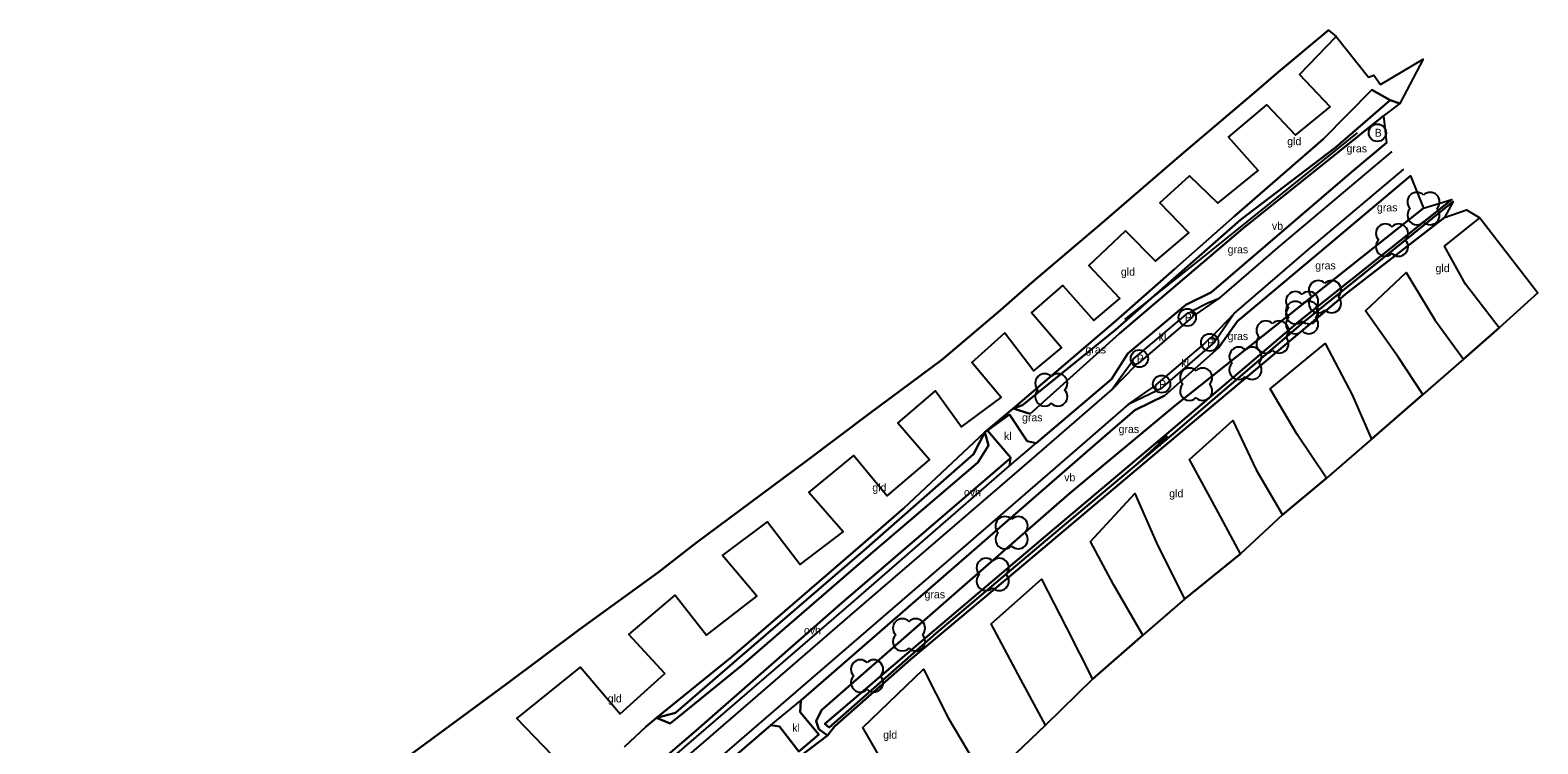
# Model space of a CAD drawing. Extents: x 154825 to 158680, y 370717 to 378075.
# Drawn here: x 156377.5 to 156568.8, y 376539.5 to 376630.1 of the extents above; entities that cross this region are included whole.
import ezdxf

# ---------------------------------------------------------------- set-up
doc = ezdxf.new("R2010")
doc.units = 0
for name, color, linetype in [('boom', 7, 'Continuous'), ('brandkraan', 7, 'Continuous'), ('cultuurscheiding', 7, 'Continuous'), ('deelstreep(1-1)', 7, 'Continuous'), ('driehoekmarkering', 7, 'Continuous'), ('grasland_productiegrasl(vs)', 7, 'Continuous'), ('grazige vegetatie(vs)', 7, 'Continuous'), ('hoogteverschillijn', 7, 'Continuous'), ('insteek sloot', 7, 'Continuous'), ('klinkerverharding(vs)', 7, 'Continuous'), ('maaiveldlijn algemeen', 7, 'Continuous'), ('maaiveldlijn algemeen - bomenrij', 7, 'Continuous'), ('maaiveldlijn algemeen - gesloten verharding', 7, 'Continuous'), ('maaiveldlijn algemeen - onverhard', 7, 'Continuous'), ('maaiveldlijn algemeen - open verharding', 7, 'Continuous'), ('onverhard(vs)', 7, 'Continuous'), ('paal', 7, 'Continuous'), ('raster - hek', 7, 'Continuous'), ('Sloot bodem', 7, 'Continuous'), ('stroomrichting  watergangen', 7, 'Continuous'), ('talud(boven)', 7, 'Continuous'), ('talud(onder)', 7, 'Continuous'), ('verkeersb_z kabel', 7, 'Continuous'), ('vlak_Grasland', 7, 'Continuous'), ('vlak_Grazige_vegetatie', 7, 'Continuous')]:
    doc.layers.add(name, color=color, linetype=linetype)

msp = doc.modelspace()

# ---------------------------------------------------------------- linework, layer by layer
at = {"layer": 'boom'}
for centre, start, end in [((156553.47, 376608.34), 45, 225), ((156555.16, 376608.34), 315, 135), ((156553.47, 376606.64), 134.7431, 315), ((156555.16, 376606.64), 225, 45), ((156549.47, 376604.33), 45, 225), ((156551.16, 376604.33), 315, 135), ((156549.47, 376602.64), 134.7431, 315), ((156551.16, 376602.64), 225, 45), ((156540.96, 376597.15), 45, 225), ((156542.66, 376597.15), 315, 135), ((156538.06, 376595.74), 45, 225), ((156539.76, 376595.74), 315, 135), ((156540.96, 376595.45), 134.7431, 315), ((156542.66, 376595.45), 225, 45), ((156538.06, 376594.5), 45, 225), ((156538.06, 376594.05), 134.7431, 315), ((156539.76, 376594.5), 315, 135), ((156539.76, 376594.05), 225, 45), ((156534.3, 376592.02), 45, 225), ((156535.99, 376592.02), 315, 135), ((156538.06, 376592.8), 134.7431, 315), ((156539.76, 376592.8), 225, 45), ((156534.3, 376590.33), 134.7431, 315), ((156535.99, 376590.33), 225, 45), ((156530.87, 376588.69), 45, 225), ((156532.57, 376588.69), 315, 135), ((156524.61, 376586.03), 45, 225), ((156526.3, 376586.03), 315, 135), ((156530.87, 376587), 134.7431, 315), ((156532.57, 376587), 225, 45), ((156506.23, 376585.31), 45, 225), ((156507.92, 376585.31), 315, 135), ((156524.61, 376584.33), 134.7431, 315), ((156526.3, 376584.33), 225, 45), ((156506.23, 376583.61), 134.7431, 315), ((156507.92, 376583.61), 225, 45), ((156501.18, 376567.18), 45, 225), ((156502.88, 376567.18), 315, 135), ((156501.18, 376565.48), 134.7431, 315), ((156502.88, 376565.48), 225, 45), ((156498.79, 376561.88), 45, 225), ((156500.49, 376561.88), 315, 135), ((156498.79, 376560.18), 134.7431, 315), ((156500.49, 376560.18), 225, 45), ((156488.17, 376554.21), 45, 225), ((156489.86, 376554.21), 315, 135), ((156488.17, 376552.51), 134.7431, 315), ((156489.86, 376552.51), 225, 45), ((156482.84, 376548.99), 45, 225), ((156484.54, 376548.99), 315, 135), ((156482.84, 376547.3), 134.7431, 315), ((156484.54, 376547.3), 225, 45)]:
    msp.add_arc(centre, 1.2, start, end, dxfattribs=at)
at = {"layer": 'brandkraan'}
msp.add_circle((156548.46, 376617.11), 1.1, dxfattribs=at)
at = {"layer": 'cultuurscheiding'}
msp.add_lwpolyline([(156478.66, 376540.59), (156474.27, 376537.24)], dxfattribs=at)
at = {"layer": 'deelstreep(1-1)'}
msp.add_lwpolyline([(156516.83, 376582.62), (156511, 376577.54), (156493.7, 376562.56), (156474.6, 376546.08), (156453.2, 376527.6), (156434.78, 376511.75), (156416.83, 376496.18), (156407.99, 376488.58), (156398.63, 376480.48), (156385.72, 376469.31), (156365.99, 376452.26), (156341.76, 376431.35), (156332.22, 376423.09), (156319.31, 376411.94), (156302.65, 376397.56), (156288.29, 376385.16), (156270.13, 376369.48), (156252.69, 376354.41), (156230.71, 376335.36), (156215.59, 376322.29), (156199.58, 376308.45), (156183.79, 376294.7), (156174.04, 376286.04)], dxfattribs=at)
at = {"layer": 'driehoekmarkering'}
for points in [[(156550.3, 376614.71), (156535.81, 376602.53), (156528.38, 376596.1), (156525.24, 376593.94), (156525.24, 376593.94), (156524.85, 376594.47), (156524.85, 376594.47), (156526.96, 376595.5), (156528.38, 376596.1)], [(156530.3, 376594.15), (156528.01, 376590.83), (156527.43, 376591.2), (156530.3, 376594.15), (156539.46, 376602.08), (156551.81, 376612.5)], [(156396.64, 376482.44), (156406.1, 376490.58), (156425.44, 376507.34), (156444.74, 376524.1), (156462.65, 376539.45), (156481.49, 376555.76), (156502.39, 376573.75), (156505.88, 376576.78), (156514.81, 376584.53), (156517.77, 376587.55), (156517.77, 376587.55), (156517.35, 376588.02), (156517.35, 376588.02), (156515.8, 376585.96), (156514.81, 376584.53)], [(156520.13, 376584.91), (156520.57, 376584.38), (156516.83, 376582.62), (156519.08, 376584.18), (156520.13, 376584.91)]]:
    msp.add_lwpolyline(points, dxfattribs=at)
at = {"layer": 'hoogteverschillijn'}
for points in [[(156542.27, 376630.14), (156535.87, 376624.8), (156532.52, 376621.94), (156523.64, 376614.41), (156513.53, 376605.66), (156504.56, 376598.07), (156500.61, 376594.57), (156493.19, 376588.27), (156483.99, 376581.46), (156475.97, 376575.42), (156462.01, 376565.05), (156457.2, 376561.32), (156447.25, 376554.07), (156437.85, 376547.04), (156424.52, 376537.22), (156415.39, 376530.34), (156402.55, 376520.84), (156395.39, 376515.47), (156388.46, 376510.34), (156383.61, 376506.75), (156382.65, 376506.37), (156377.95, 376509.97), (156369.54, 376516.63)], [(156444.92, 376536.84), (156439.24, 376542.75), (156447.32, 376549.24), (156452.35, 376543.32), (156458.02, 376548.44), (156453.47, 376553.4), (156459.34, 376558.39), (156463.33, 376553.31), (156469.68, 376558.27), (156465.34, 376563.43), (156471.04, 376567.7), (156475.18, 376562.29), (156480.67, 376566.42), (156476.28, 376571.45), (156482.01, 376576.11), (156486.23, 376571.02), (156491.62, 376575.56), (156487.58, 376580.24), (156492.37, 376584.34), (156495.68, 376579.76), (156500.7, 376583.48), (156496.99, 376587.94), (156501.16, 376591.71), (156504.85, 376586.89), (156508.37, 376589.8), (156504.58, 376594.24), (156508.52, 376597.71), (156512.49, 376593.28), (156515.76, 376596.06), (156511.83, 376600.25), (156516.49, 376604.64), (156520.3, 376600.82), (156524.54, 376604.4), (156520.84, 376608.2), (156524.62, 376611.66), (156528.22, 376608.15), (156533.32, 376612.33), (156529.58, 376616.55), (156534.43, 376620.67), (156538.05, 376616.8), (156542.46, 376620.41), (156538.56, 376624.5), (156543.24, 376629.34), (156547.34, 376624.15)], [(156487.52, 376534.02), (156483.15, 376541.58), (156490.85, 376549.01), (156494, 376542.84), (156498.8, 376534.69), (156506.33, 376541.91), (156503.19, 376547.7), (156499.46, 376554.75), (156505.82, 376560.42), (156509.01, 376554.25), (156512.31, 376547.72), (156518.7, 376553.32), (156514.99, 376559.74), (156512.05, 376565.22), (156517.67, 376571.32), (156520.43, 376565.05), (156523.99, 376557.88), (156531.07, 376563.64), (156528.3, 376568.83), (156524.6, 376575.62), (156530.13, 376580.56), (156533.07, 376574.31), (156536.4, 376568.6), (156542.02, 376573.24), (156538.29, 376578.81), (156534.86, 376584.6), (156541.85, 376590.34), (156545.25, 376583.84), (156547.7, 376578.21), (156554.24, 376583.86), (156551.15, 376588.57), (156546.95, 376594.52), (156552.1, 376599.37), (156555.77, 376593.34), (156559.38, 376588.36), (156563.93, 376592.32), (156559.63, 376597.89), (156556.98, 376602.71), (156561.45, 376606.29), (156568.83, 376596.77)]]:
    msp.add_lwpolyline(points, dxfattribs=at)
at = {"layer": 'insteek sloot'}
msp.add_lwpolyline([(156554.33, 376607.53), (156522.79, 376582.48), (156509.4, 376571.29), (156496.09, 376559.72), (156477.9, 376543.79), (156477.23, 376542.39), (156477.56, 376541.37), (156478.66, 376540.59), (156479.57, 376541.72), (156489.21, 376550.23), (156502.77, 376561.62), (156520.26, 376576.35), (156532.78, 376586.85), (156544.64, 376596.8), (156556.99, 376606.34)], dxfattribs=at)
at = {"layer": 'maaiveldlijn algemeen'}
for points in [[(156550.09, 376621.26), (156547.77, 376622.54), (156541.57, 376616.31), (156530.33, 376606.51), (156522.7, 376599.8)], [(156502.22, 376582.11), (156498.62, 376579.08)]]:
    msp.add_lwpolyline(points, dxfattribs=at)
at = {"layer": 'maaiveldlijn algemeen - bomenrij'}
msp.add_lwpolyline([(156516.4, 376593.4), (156526.3, 376601.29), (156545.95, 376617.09)], dxfattribs=at)
at = {"layer": 'maaiveldlijn algemeen - gesloten verharding'}
for points in [[(156405.38, 376491.44), (156424.74, 376508.18), (156444.1, 376524.96), (156462.04, 376540.39), (156481.02, 376556.77), (156501.77, 376574.81), (156505.17, 376577.69), (156514.72, 376585.84), (156516.78, 376589.09), (156524.13, 376595.28), (156527.39, 376596.88), (156545.24, 376612.16), (156549.62, 376615.83)], [(156552.66, 376611.66), (156540.91, 376601.73), (156530.7, 376593.2), (156528.3, 376589.82), (156521.49, 376583.73), (156517.68, 376581.88), (156511.72, 376576.71), (156494.37, 376561.62), (156475.28, 376545.04)], [(156524.94, 376593.69), (156518.08, 376587.81), (156517.77, 376587.68), (156517.53, 376587.83), (156517.37, 376588.06), (156517.52, 376588.39), (156524.45, 376594.23), (156524.79, 376594.35), (156525.02, 376594.23), (156525.12, 376593.99), (156524.94, 376593.69)], [(156527.18, 376591.05), (156527.47, 376591.14), (156527.75, 376591), (156527.88, 376590.8), (156527.8, 376590.51), (156520.9, 376584.55), (156520.58, 376584.43), (156520.33, 376584.65), (156520.29, 376584.9), (156520.38, 376585.12), (156526.33, 376590.17), (156527.18, 376591.05)], [(156471.48, 376541.88), (156475.28, 376545.04)], [(156471.48, 376541.88), (156453.82, 376526.69), (156435.44, 376510.68), (156417.69, 376495.41), (156408.72, 376487.71), (156399.36, 376479.56), (156398.53, 376478.84)]]:
    msp.add_lwpolyline(points, dxfattribs=at)
at = {"layer": 'maaiveldlijn algemeen - onverhard'}
msp.add_lwpolyline([(156405.38, 376491.44), (156405.06, 376491.77), (156424.27, 376508.77), (156443.64, 376525.47), (156461.65, 376540.91), (156480.44, 376557.37), (156501.93, 376575.83)], dxfattribs=at)
at = {"layer": 'maaiveldlijn algemeen - open verharding'}
for points in [[(156501.93, 376575.83), (156498.99, 376579.3), (156501.76, 376581.32), (156504.01, 376577.97), (156505.17, 376577.69)], [(156501.77, 376574.81), (156501.93, 376575.83)], [(156475.28, 376545.04), (156475.19, 376543.53), (156477.55, 376540.7), (156475.03, 376538.53), (156472.58, 376541.71), (156471.48, 376541.88)]]:
    msp.add_lwpolyline(points, dxfattribs=at)
at = {"layer": 'paal'}
for centre in [(156524.34, 376593.67), (156527.18, 376590.49), (156518.25, 376588.44), (156521.08, 376585.2)]:
    msp.add_circle(centre, 1.1, dxfattribs=at)
at = {"layer": 'raster - hek'}
for points in [[(156548.02, 376624.43), (156548.85, 376623.25), (156554.26, 376626.45)], [(156522.7, 376599.8), (156515.27, 376593.25), (156502.22, 376582.11)], [(156498.62, 376579.08), (156488.36, 376569.43), (156483.15, 376564.9), (156466.54, 376550.56), (156456.95, 376542.84), (156455.6, 376541.68), (156452.9, 376539.15)]]:
    msp.add_lwpolyline(points, dxfattribs=at)
at = {"layer": 'Sloot bodem'}
msp.add_lwpolyline([(156558.1, 376608.37), (156539.06, 376593.02), (156522.56, 376578.88), (156507.13, 376565.96), (156492.48, 376553.59), (156478.86, 376541.58), (156478.32, 376542.05), (156492.21, 376553.89), (156506.9, 376566.35), (156522.23, 376579.31), (156538.7, 376593.31), (156557.91, 376608.65)], dxfattribs=at)
at = {"layer": 'stroomrichting  watergangen'}
for p, q in [((156518.08, 376575.22), (156521.78, 376578.57)), ((156521.76, 376578.57), (156520.42, 376577.73)), ((156521.78, 376578.57), (156520.81, 376577.32))]:
    msp.add_line(p, q, dxfattribs=at)
at = {"layer": 'talud(boven)'}
for points in [[(156551.32, 376620.83), (156549.23, 376619.28), (156543.46, 376614.59), (156531.38, 376604.94), (156515.74, 376591.62), (156504.38, 376581.42), (156502.22, 376582.11)], [(156498.62, 376579.08), (156499.12, 376577.41), (156497.75, 376575.23), (156483.88, 376563.41), (156467.88, 376549.56), (156459.76, 376542.93), (156458.7, 376542.11), (156456.95, 376542.84)]]:
    msp.add_lwpolyline(points, dxfattribs=at)
at = {"layer": 'talud(onder)'}
for points in [[(156550.09, 376621.26), (156543.13, 376615.23), (156531.08, 376606.04), (156515.21, 376592.08), (156503.41, 376582.53), (156502.22, 376582.11)], [(156551.32, 376620.83), (156550.09, 376621.26)], [(156498.62, 376579.08), (156497.18, 376576.32), (156483.26, 376564.06), (156467.2, 376550.21), (156459.36, 376543.45), (156456.95, 376542.84)]]:
    msp.add_lwpolyline(points, dxfattribs=at)
at = {"layer": 'vlak_Grasland'}
for points in [[(156424.52, 376537.22), (156437.85, 376547.04), (156447.25, 376554.07), (156457.2, 376561.32), (156462.01, 376565.05), (156475.97, 376575.42), (156483.99, 376581.46), (156493.19, 376588.27), (156500.61, 376594.57), (156504.56, 376598.07), (156513.53, 376605.66), (156523.64, 376614.41), (156532.52, 376621.94), (156535.87, 376624.8), (156542.27, 376630.14), (156543.24, 376629.34), (156547.34, 376624.15), (156548.02, 376624.43), (156548.85, 376623.25), (156554.26, 376626.45), (156551.32, 376620.83), (156550.09, 376621.26), (156547.77, 376622.54), (156541.57, 376616.31), (156530.33, 376606.51), (156522.7, 376599.8), (156515.27, 376593.25), (156502.22, 376582.11), (156498.62, 376579.08), (156488.36, 376569.43), (156483.15, 376564.9), (156466.54, 376550.56), (156456.95, 376542.84), (156455.6, 376541.68), (156452.9, 376539.15)], [(156474.27, 376537.24), (156478.66, 376540.59), (156479.57, 376541.72), (156489.21, 376550.23), (156502.77, 376561.62), (156520.26, 376576.35), (156532.78, 376586.85), (156544.64, 376596.8), (156556.99, 376606.34), (156559.77, 376607.33), (156561.45, 376606.29), (156568.83, 376596.77), (156563.93, 376592.32), (156559.38, 376588.36), (156554.24, 376583.86), (156547.7, 376578.21), (156542.02, 376573.24), (156536.4, 376568.6), (156531.07, 376563.64), (156523.99, 376557.88), (156518.7, 376553.32), (156512.31, 376547.72), (156506.33, 376541.91), (156498.8, 376534.69)]]:
    msp.add_lwpolyline(points, dxfattribs=at)
at = {"layer": 'vlak_Grazige_vegetatie'}
for points in [[(156503.41, 376582.53), (156502.22, 376582.11), (156515.27, 376593.25), (156522.7, 376599.8), (156530.33, 376606.51), (156541.57, 376616.31), (156547.77, 376622.54), (156550.09, 376621.26), (156543.13, 376615.23), (156531.08, 376606.04), (156515.21, 376592.08)], [(156515.74, 376591.62), (156504.38, 376581.42), (156502.22, 376582.11), (156503.41, 376582.53), (156515.21, 376592.08), (156531.08, 376606.04), (156543.13, 376615.23), (156550.09, 376621.26), (156551.32, 376620.83), (156549.23, 376619.28), (156543.46, 376614.59), (156531.38, 376604.94)], [(156478.32, 376542.05), (156478.86, 376541.58), (156492.48, 376553.59), (156507.13, 376565.96), (156522.56, 376578.88), (156539.06, 376593.02), (156558.1, 376608.37), (156556.99, 376606.34), (156544.64, 376596.8), (156532.78, 376586.85), (156520.26, 376576.35), (156502.77, 376561.62), (156489.21, 376550.23), (156479.57, 376541.72), (156478.66, 376540.59), (156477.56, 376541.37), (156477.23, 376542.39), (156477.9, 376543.79), (156496.09, 376559.72), (156509.4, 376571.29), (156522.79, 376582.48), (156554.33, 376607.53), (156557.91, 376608.65), (156538.7, 376593.31), (156522.23, 376579.31), (156506.9, 376566.35), (156492.21, 376553.89)], [(156459.36, 376543.45), (156456.95, 376542.84), (156466.54, 376550.56), (156483.15, 376564.9), (156488.36, 376569.43), (156498.62, 376579.08), (156497.18, 376576.32), (156483.26, 376564.06), (156467.2, 376550.21)], [(156459.76, 376542.93), (156458.7, 376542.11), (156456.95, 376542.84), (156459.36, 376543.45), (156467.2, 376550.21), (156483.26, 376564.06), (156497.18, 376576.32), (156498.62, 376579.08), (156499.12, 376577.41), (156497.75, 376575.23), (156483.88, 376563.41), (156467.88, 376549.56)]]:
    msp.add_lwpolyline(points, close=True, dxfattribs=at)
for points in [[(156452.9, 376539.15), (156455.6, 376541.68), (156456.95, 376542.84), (156458.7, 376542.11), (156459.76, 376542.93), (156467.88, 376549.56), (156483.88, 376563.41), (156497.75, 376575.23), (156499.12, 376577.41), (156498.62, 376579.08), (156502.22, 376582.11), (156504.38, 376581.42), (156515.74, 376591.62), (156531.38, 376604.94), (156543.46, 376614.59), (156549.23, 376619.28), (156549.62, 376615.83), (156545.24, 376612.16), (156527.39, 376596.88), (156524.13, 376595.28), (156516.78, 376589.09), (156514.72, 376585.84), (156505.17, 376577.69), (156504.01, 376577.97), (156501.76, 376581.32), (156498.99, 376579.3), (156501.93, 376575.83), (156480.44, 376557.37), (156461.65, 376540.91), (156443.64, 376525.47)], [(156453.82, 376526.69), (156471.48, 376541.88), (156472.58, 376541.71), (156475.03, 376538.53), (156477.55, 376540.7), (156475.19, 376543.53), (156475.28, 376545.04), (156494.37, 376561.62), (156511.72, 376576.71), (156517.68, 376581.88), (156521.49, 376583.73), (156528.3, 376589.82), (156530.7, 376593.2), (156540.91, 376601.73), (156552.66, 376611.66), (156554.33, 376607.53), (156522.79, 376582.48), (156509.4, 376571.29), (156496.09, 376559.72), (156477.9, 376543.79), (156477.23, 376542.39), (156477.56, 376541.37), (156478.66, 376540.59), (156474.27, 376537.24)]]:
    msp.add_lwpolyline(points, dxfattribs=at)

# ---------------------------------------------------------------- texts
at = {"layer": 'brandkraan'}
msp.add_text('B', height=1, dxfattribs=at).set_placement((156548.13, 376616.61))
at = {"layer": 'grasland_productiegrasl(vs)'}
for p in [(156537.02, 376615.53), (156515.91, 376598.96), (156555.85, 376599.42), (156484.36, 376571.56), (156522.04, 376570.82), (156450.77, 376544.78), (156485.73, 376540.18)]:
    msp.add_text('gld', height=1, dxfattribs=at).set_placement(p)
at = {"layer": 'grazige vegetatie(vs)'}
for p in [(156544.55, 376614.62), (156548.41, 376607.13), (156529.46, 376601.8), (156540.58, 376599.76), (156529.46, 376590.79), (156511.42, 376589.09), (156503.36, 376580.47), (156515.62, 376578.99), (156490.99, 376558)]:
    msp.add_text('gras', height=1, dxfattribs=at).set_placement(p)
at = {"layer": 'klinkerverharding(vs)'}
for p in [(156520.71, 376590.67), (156523.58, 376587.35), (156501.08, 376578.11), (156474.19, 376541.06)]:
    msp.add_text('kl', height=1, dxfattribs=at).set_placement(p)
at = {"layer": 'onverhard(vs)'}
for p in [(156495.99, 376570.96), (156475.68, 376553.43)]:
    msp.add_text('ovh', height=1, dxfattribs=at).set_placement(p)
at = {"layer": 'paal'}
for p in [(156524.01, 376593.17), (156526.85, 376589.99), (156517.92, 376587.94), (156520.75, 376584.7)]:
    msp.add_text('P', height=1, dxfattribs=at).set_placement(p)
at = {"layer": 'verkeersb_z kabel'}
for p in [(156535.08, 376604.78), (156508.71, 376572.85)]:
    msp.add_text('vb', height=1, dxfattribs=at).set_placement(p)

doc.saveas('drawing.dxf')
